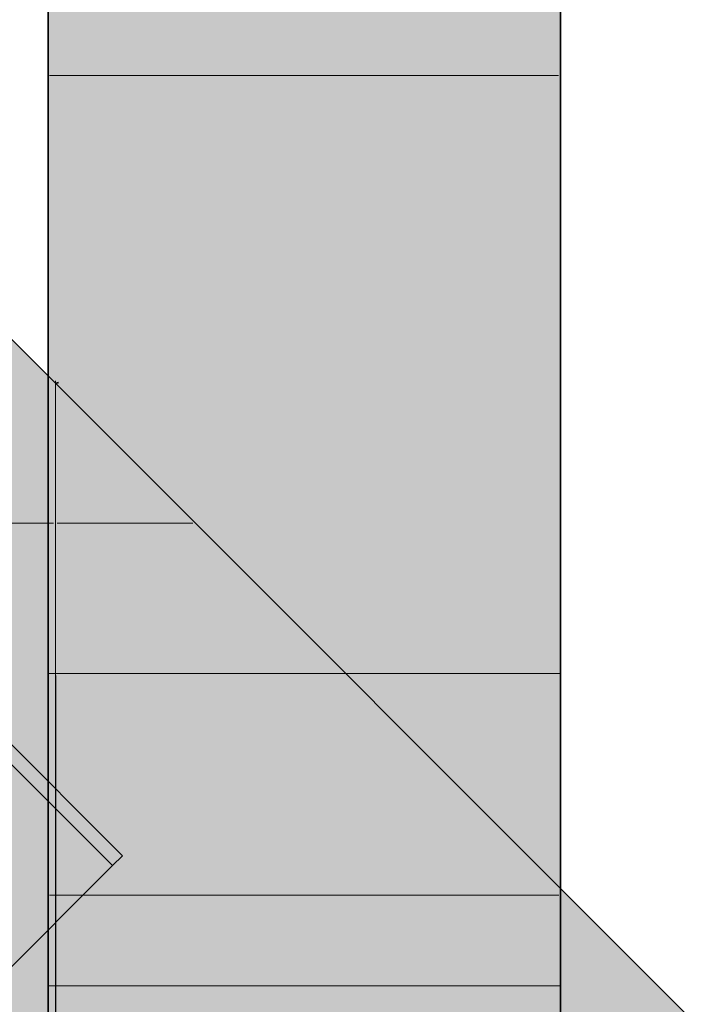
# Model space of a CAD drawing. Header units: millimetres. Extents: x 17 to 413, y 4 to 292.
# Tile 544 of 649: x 229.91 to 232.42, y 243.16 to 246.82. Entities that reach past the tile are written whole.
import ezdxf

# ---------------------------------------------------------------- set-up
doc = ezdxf.new("R2010")
doc.units = ezdxf.units.MM
doc.linetypes.add('DASHED', pattern=[1.524, 1.27, -0.254])
for name, color, linetype in [('FILL-C_9EB2DB', 7, 'Continuous'), ('FILL-EPS', 7, 'Continuous'), ('LINE-C_2E8C94', 7, 'Continuous'), ('LINE-C_337880', 7, 'Continuous'), ('LINE-STEEL', 7, 'Continuous'), ('LINE-STEEL-DASH', 7, 'DASHED')]:
    doc.layers.add(name, color=color, linetype=linetype)

msp = doc.modelspace()

# ---------------------------------------------------------------- hatches: boundary and pattern name
at = {"layer": 'FILL-C_9EB2DB', "true_color": 0x9eb2db}
h = msp.add_hatch(color=9, dxfattribs=at)
h.dxf.hatch_style = 1
h.paths.add_polyline_path([(187.8338, 241.3421), (187.8338, 241.3421), (210.2517, 263.7601), (230.2962, 243.7155), (230.2595, 243.6787), (210.2517, 263.6865), (187.8705, 241.3054)])
h = msp.add_hatch(color=9, dxfattribs=at)
h.dxf.hatch_style = 1
h.paths.add_polyline_path([(187.8338, 241.3421), (187.8338, 241.3421), (210.2517, 263.7601), (230.2962, 243.7155), (230.2595, 243.6787), (210.2517, 263.6865), (187.8705, 241.3054)])
h = msp.add_hatch(color=9, dxfattribs=at)
h.dxf.hatch_style = 1
h.paths.add_polyline_path([(187.8705, 241.3054), (210.2517, 263.6865), (230.2595, 243.6787), (229.3751, 242.7944), (210.2517, 261.9178), (188.7549, 240.4211)])
h = msp.add_hatch(color=9, dxfattribs=at)
h.dxf.hatch_style = 1
h.paths.add_polyline_path([(187.8705, 241.3054), (210.2517, 263.6865), (230.2595, 243.6787), (229.3751, 242.7944), (210.2517, 261.9178), (188.7549, 240.4211)])
at = {"layer": 'FILL-EPS', "true_color": 0xccffff}
h = msp.add_hatch(color=7, dxfattribs=at)
h.dxf.hatch_style = 1
h.paths.add_polyline_path([(190.4566, 245.4725), (210.2517, 265.2676), (230.0466, 245.4727), (230.0466, 223.6163), (225.0319, 223.6163), (225.0319, 241.7323), (218.1383, 241.7323), (218.1383, 242.2323), (218.0708, 243.3061), (217.8695, 244.3615), (217.5377, 245.3805), (217.0813, 246.3456), (216.5079, 247.2403), (215.8274, 248.0494), (215.0515, 248.7589), (214.1933, 249.3568), (213.2677, 249.8327), (212.2904, 250.1786), (211.2782, 250.3885), (210.2483, 250.4589), (209.2185, 250.3885), (208.2063, 250.1786), (207.2289, 249.8327), (206.3033, 249.3568), (205.4452, 248.7589), (204.6693, 248.0494), (203.9888, 247.2403), (203.4154, 246.3456), (202.9589, 245.3805), (202.6272, 244.3615), (202.4259, 243.3061), (202.3583, 242.2323), (202.3583, 241.7323), (195.465, 241.7323), (195.465, 223.6163), (190.4566, 223.6163)])
h = msp.add_hatch(color=7, dxfattribs=at)
h.dxf.hatch_style = 1
h.paths.add_polyline_path([(190.4566, 245.4725), (210.2517, 265.2676), (230.0466, 245.4727), (230.0466, 223.6163), (225.0319, 223.6163), (225.0319, 241.7323), (218.1383, 241.7323), (218.1383, 242.2323), (218.0708, 243.3061), (217.8695, 244.3615), (217.5377, 245.3805), (217.0813, 246.3456), (216.5079, 247.2403), (215.8274, 248.0494), (215.0515, 248.7589), (214.1933, 249.3568), (213.2677, 249.8327), (212.2904, 250.1786), (211.2782, 250.3885), (210.2483, 250.4589), (209.2185, 250.3885), (208.2063, 250.1786), (207.2289, 249.8327), (206.3033, 249.3568), (205.4452, 248.7589), (204.6693, 248.0494), (203.9888, 247.2403), (203.4154, 246.3456), (202.9589, 245.3805), (202.6272, 244.3615), (202.4259, 243.3061), (202.3583, 242.2323), (202.3583, 241.7323), (195.465, 241.7323), (195.465, 223.6163), (190.4566, 223.6163)])
h = msp.add_hatch(color=7, dxfattribs=at)
h.dxf.hatch_style = 1
h.paths.add_polyline_path([(230.0183, 261.4123), (231.9233, 261.4123), (231.9233, 222.2323), (230.0183, 222.2323)])
at = {"layer": 'FILL-EPS', "true_color": 0xc0f0f0}
h = msp.add_hatch(color=254, dxfattribs=at)
h.dxf.hatch_style = 1
h.paths.add_polyline_path([(230.0201, 261.4123), (231.9251, 261.4123), (231.9259, 244.3929), (230.0209, 244.3928)])
at = {"layer": 'FILL-EPS', "true_color": 0xccffff}
h = msp.add_hatch(color=7, dxfattribs=at)
h.dxf.hatch_style = 1
h.paths.add_polyline_path([(230.0187, 243.2323), (230.0187, 259.2356), (231.9237, 259.2356), (231.9237, 243.2323)])
h = msp.add_hatch(color=7, dxfattribs=at)
h.dxf.hatch_style = 1
h.paths.add_polyline_path([(230.019, 259.2356), (231.924, 259.2356), (231.924, 243.2323), (230.019, 243.2323)])
h = msp.add_hatch(color=7, dxfattribs=at)
h.dxf.hatch_style = 1
h.paths.add_polyline_path([(230.0466, 245.4727), (230.0466, 245.4816), (230.0471, 245.4816), (230.0483, 245.471), (232.4189, 243.1003), (232.4189, 223.6163), (230.0483, 223.6163), (230.0466, 223.6163), (230.0466, 245.4727)])
h = msp.add_hatch(color=7, dxfattribs=at)
h.dxf.hatch_style = 1
h.paths.add_polyline_path([(230.0466, 245.4727), (230.0568, 245.4759), (230.0569, 245.4753), (230.0572, 245.4741), (230.0573, 245.4728), (230.0573, 245.4727)])
h = msp.add_hatch(color=7, dxfattribs=at)
h.dxf.hatch_style = 1
h.paths.add_polyline_path([(230.0466, 245.4727), (230.0571, 245.4746), (230.0571, 245.4746), (230.0572, 245.4736), (230.0573, 245.4728), (230.0573, 245.4727)])
h = msp.add_hatch(color=7, dxfattribs=at)
h.dxf.hatch_style = 1
h.paths.add_polyline_path([(230.0466, 223.6163), (230.0466, 245.4727), (232.4189, 243.1003), (232.4189, 223.6163)])
h = msp.add_hatch(color=7, dxfattribs=at)
h.dxf.hatch_style = 1
h.paths.add_polyline_path([(230.0209, 222.2323), (230.0209, 244.3928), (231.9259, 244.3929), (231.9259, 222.2323)])

# ---------------------------------------------------------------- linework, layer by layer
at = {"layer": 'LINE-C_2E8C94', "lineweight": 5}
msp.add_lwpolyline([(210.2517, 265.2676), (230.0466, 245.4727), (230.0466, 223.6163), (225.0319, 223.6163)], dxfattribs=at)
msp.add_lwpolyline([(210.2517, 265.2676), (230.0466, 245.4727), (230.0466, 223.6163), (225.0319, 223.6163)], dxfattribs=at)
for points in [[(230.0183, 261.4123), (230.0183, 261.4123), (230.0183, 261.4123), (230.0183, 261.4123), (231.9233, 261.4123), (231.9233, 222.2323), (231.9233, 222.2323), (231.9233, 222.2323), (231.9233, 222.2323), (230.0183, 222.2323)], [(230.0201, 261.4123), (230.0201, 261.4123), (230.0201, 261.4123), (230.0201, 261.4123), (231.9251, 261.4123), (231.9259, 244.3929), (231.9259, 244.3929), (231.9259, 244.3929), (231.9259, 244.3929), (230.0209, 244.3928)], [(230.0187, 243.2323), (230.0187, 259.2356), (231.9237, 259.2356), (231.9237, 259.2356), (231.9237, 243.2323)], [(230.019, 259.2356), (231.924, 259.2356), (231.924, 243.2323), (230.019, 243.2323), (230.019, 259.2356)], [(230.0466, 245.4727), (230.0466, 245.4727), (230.0466, 245.4816), (230.0471, 245.4816), (230.0483, 245.471), (232.4189, 243.1003), (232.4189, 223.6163), (232.4189, 223.6163), (230.0483, 223.6163), (230.0466, 223.6163), (230.0466, 245.4727)], [(230.0466, 245.4727), (230.0568, 245.4759), (230.0569, 245.4753), (230.0572, 245.4741), (230.0573, 245.4728), (230.0573, 245.4727)], [(230.0466, 245.4727), (230.0571, 245.4746), (230.0571, 245.4746), (230.0572, 245.4736), (230.0573, 245.4728), (230.0573, 245.4727)], [(230.0466, 223.6163), (230.0466, 223.6163), (230.0466, 223.6163), (230.0466, 245.4727), (232.4189, 243.1003), (232.4189, 243.1003), (232.4189, 223.6163), (230.0466, 223.6163)], [(230.0209, 222.2323), (230.0209, 222.2323), (230.0209, 222.2323), (230.0209, 244.3928), (231.9259, 244.3929), (231.9259, 244.3929), (231.9259, 244.3929), (231.9259, 222.2323), (230.0209, 222.2323)]]:
    msp.add_lwpolyline(points, close=True, dxfattribs=at)
at = {"layer": 'LINE-C_337880', "lineweight": 5}
for p, q in [((230.0249, 246.6163), (231.9166, 246.6163)), ((230.0254, 246.6163), (231.9171, 246.6163)), ((230.0257, 246.6163), (231.9173, 246.6163)), ((227.8469, 244.9523), (230.0399, 244.9523)), ((227.8469, 244.9523), (230.0399, 244.9523)), ((230.0533, 244.9523), (230.5576, 244.9523)), ((230.0533, 244.9523), (230.5576, 244.9523)), ((230.0483, 243.5683), (230.0483, 244.3861)), ((230.0249, 243.5683), (231.9166, 243.5683)), ((230.0254, 243.5683), (231.9171, 243.5683)), ((230.0257, 243.5683), (231.9173, 243.5683)), ((230.0483, 241.9043), (230.0483, 243.5683)), ((230.0483, 243.5683), (231.9193, 243.5683))]:
    msp.add_line(p, q, dxfattribs=at)
at = {"layer": 'LINE-STEEL', "lineweight": 5}
for points in [[(187.8338, 241.3421), (187.8338, 241.3421), (210.2517, 263.7601), (230.2962, 243.7155), (230.2595, 243.6787), (210.2517, 263.6865), (187.8705, 241.3054)], [(187.8338, 241.3421), (187.8338, 241.3421), (210.2517, 263.7601), (230.2962, 243.7155), (230.2595, 243.6787), (210.2517, 263.6865), (187.8705, 241.3054)], [(187.8705, 241.3054), (187.8705, 241.3054), (210.2517, 263.6865), (230.2595, 243.6787), (229.3751, 242.7944), (210.2517, 261.9178), (188.7549, 240.4211)], [(187.8705, 241.3054), (187.8705, 241.3054), (210.2517, 263.6865), (230.2595, 243.6787), (229.3751, 242.7944), (210.2517, 261.9178), (188.7549, 240.4211)]]:
    msp.add_lwpolyline(points, close=True, dxfattribs=at)
at = {"layer": 'LINE-STEEL-DASH', "lineweight": 5}
msp.add_lwpolyline([(213.5608, 260.4509), (230.2962, 243.7155), (230.2595, 243.6787), (229.673, 243.0923)], dxfattribs=at)

doc.saveas('drawing.dxf')
